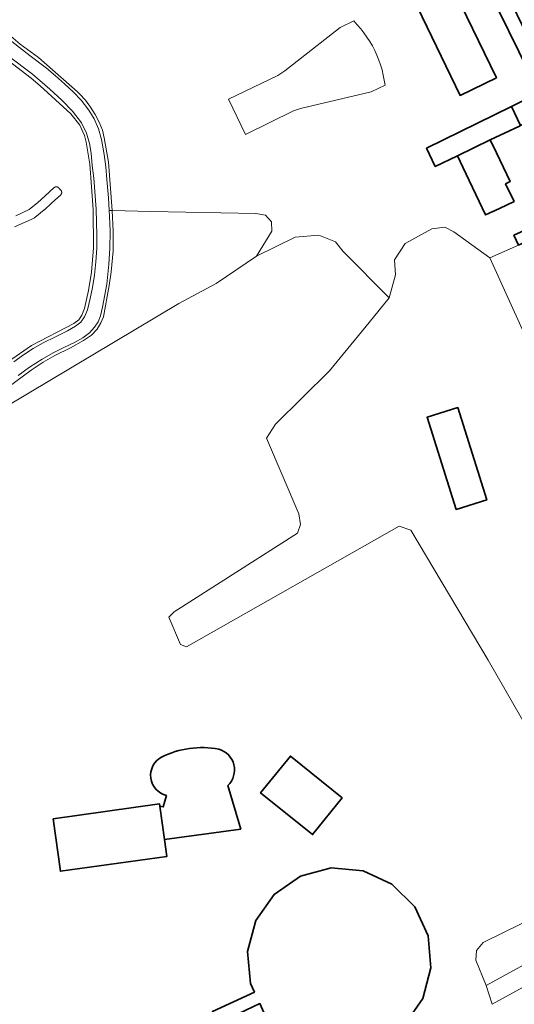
# Model space of a CAD drawing. Header units: metres. Extents: x 197700 to 204338, y 317132 to 325229.
# Tile 537 of 656: x 201673 to 201827, y 320244 to 320550. Entities that reach past the tile are written whole.
import ezdxf

# ---------------------------------------------------------------- set-up
doc = ezdxf.new("R2010")
doc.units = ezdxf.units.M
for name, color, linetype, lineweight in [('B-WE-GR-BOS_LOOF-GV', 40, 'Continuous', 13), ('B-WE-OG-BEBOUWING-GV', 7, 'Continuous', 35), ('B-WE-OG-TERREIN_CULTUURSCHEIDING-GV', 7, 'Continuous', 18), ('B-WE-OG-TERREIN_ERF-GV', 7, 'Continuous', 18), ('B-WE-OG-WATER_GREPPEL-GV', 160, 'Continuous', 18), ('B-WE-OG-WEG-GV', 7, 'Continuous', 18), ('B-WE-VH-VERHARDING_ASFALT-GV', 252, 'Continuous', 18), ('B-WE-VH-VERHARDING_GESLOTEN-GV', 252, 'Continuous', 18), ('B-WE-VH-VERHARDING_TEGEL-GV', 252, 'Continuous', 18)]:
    doc.layers.add(name, color=color, linetype=linetype, lineweight=lineweight)

msp = doc.modelspace()

# ---------------------------------------------------------------- linework, layer by layer
at = {"layer": 'B-WE-GR-BOS_LOOF-GV'}
for points in [[(201670.566, 320444.512), (201676.688, 320448.766), (201689.809, 320455.581), (201691.308, 320456.801), (201692.299, 320458.225), (201693.13, 320460.301), (201694.349, 320465.879), (201695.311, 320471.552), (201695.918, 320479.1), (201695.813, 320491.086), (201694.729, 320505.132), (201693.593, 320511.919), (201693.102, 320514.067), (201691.652, 320517.226), (201688.807, 320520.759), (201679.355, 320529.426), (201676.56, 320531.841), (201664.835, 320540.758)], [(201671.768, 320489.066), (201675.95, 320491), (201678.642, 320493.176), (201680.811, 320495.187), (201680.816, 320495.191), (201683.687, 320497.818), (201683.703, 320497.833), (201683.753, 320497.874), (201683.806, 320497.912), (201683.862, 320497.947), (201683.92, 320497.978), (201683.979, 320498.005), (201684.041, 320498.028), (201684.103, 320498.047), (201684.167, 320498.062), (201684.231, 320498.072), (201684.297, 320498.079), (201684.362, 320498.081), (201684.427, 320498.079), (201684.492, 320498.072), (201684.557, 320498.062), (201684.591, 320498.054), (201684.621, 320498.047), (201684.683, 320498.028), (201684.745, 320498.005), (201684.804, 320497.978), (201684.862, 320497.947), (201684.918, 320497.912), (201684.971, 320497.874), (201684.978, 320497.868), (201685.021, 320497.833), (201685.069, 320497.788), (201685.114, 320497.74), (201685.155, 320497.69), (201685.193, 320497.636), (201685.228, 320497.581), (201685.253, 320497.535), (201685.261, 320497.53), (201685.314, 320497.492), (201685.365, 320497.45), (201685.412, 320497.405), (201685.441, 320497.375), (201685.764, 320497.024), (201685.78, 320497.006), (201685.822, 320496.956), (201685.86, 320496.903), (201685.894, 320496.847), (201685.925, 320496.789), (201685.952, 320496.73), (201685.975, 320496.668), (201685.994, 320496.606), (201686.009, 320496.542), (201686.02, 320496.477), (201686.026, 320496.412), (201686.028, 320496.347), (201686.026, 320496.282), (201686.02, 320496.216), (201686.009, 320496.152), (201685.994, 320496.088), (201685.975, 320496.026), (201685.952, 320495.964), (201685.925, 320495.905), (201685.894, 320495.847), (201685.86, 320495.791), (201685.822, 320495.738), (201685.78, 320495.688), (201685.735, 320495.64), (201685.705, 320495.611), (201682.848, 320492.984), (201680.632, 320490.93), (201680.612, 320490.911), (201680.581, 320490.885), (201677.643, 320488.51), (201677.623, 320488.495), (201677.57, 320488.457), (201677.514, 320488.422), (201677.456, 320488.391), (201677.434, 320488.38), (201673.017, 320486.338), (201673.007, 320486.334), (201671.41, 320485.616)], [(201668.995, 320429.983), (201722.438, 320461.804), (201733.995, 320468.019), (201746.484, 320476.502), (201751.268, 320484.351), (201751.169, 320487.195), (201749.281, 320489.265), (201746.256, 320489.836), (201713.745, 320490.458)], [(201713.745, 320490.458), (201701.656, 320490.689), (201702.045, 320484.267), (201701.968, 320478.211), (201701.377, 320471.678), (201700.785, 320467.45), (201698.997, 320457.697), (201698.195, 320455.836), (201697.026, 320453.904), (201695.326, 320452.001), (201692.839, 320450.305), (201688.8, 320448.068), (201683.845, 320445.66), (201680.268, 320443.575), (201676.502, 320441.181), (201669.396, 320435.895)], [(201831.692, 320447.952), (201819.014, 320476.011), (201807.797, 320484.122), (201805.03, 320485.561), (201800.915, 320485.043), (201792.629, 320480.464), (201789.344, 320475.398), (201789.687, 320470.742), (201787.701, 320463.606), (201781.474, 320455.99), (201769.179, 320440.884), (201752.363, 320424.342), (201749.603, 320420.028), (201759.688, 320396.547), (201760.16, 320393.232), (201759.223, 320390.481), (201720.926, 320366.077), (201719.299, 320364.395), (201722.918, 320355.906), (201724.782, 320355.211), (201790.804, 320392.745), (201794.421, 320391.445), (201818.495, 320351.092), (201852.723, 320291.431)], [(201847.067, 320278.224), (201816.907, 320263.42), (201814.87, 320260.904), (201814.669, 320257.904), (201817.847, 320250.091)], [(201817.847, 320250.091), (201867.413, 320277.222)]]:
    msp.add_lwpolyline(points, dxfattribs=at)
msp.add_lwpolyline([(201809.027, 320429.512), (201818.071, 320400.907), (201808.536, 320397.893), (201799.492, 320426.497)], close=True, dxfattribs=at)
at = {"layer": 'B-WE-OG-BEBOUWING-GV'}
for points in [[(201821.069, 320531.896), (201806.27, 320562.412), (201795.018, 320557.006), (201809.737, 320526.464)], [(201838.819, 320528.088), (201838.671, 320528.396), (201825.841, 320554.929), (201821.706, 320552.933), (201834.31, 320527.244), (201825.701, 320523.017), (201828.541, 320517.134), (201831.656, 320518.625), (201835.671, 320520.558), (201836.374, 320520.56), (201836.874, 320520.58), (201841.374, 320522.754), (201840.104, 320525.408)], [(201808.9, 320507.655), (201819.12, 320512.628), (201828.181, 320516.962), (201828.541, 320517.134), (201825.701, 320523.017), (201799.308, 320510.058), (201802.008, 320504.392)], [(201823.858, 320499.007), (201825.291, 320499.772), (201821.032, 320508.645), (201819.12, 320512.628), (201808.9, 320507.655), (201810.544, 320504.224), (201817.664, 320489.368), (201821.98, 320491.38), (201826.486, 320493.548)], [(201830.868, 320484.408), (201830.601, 320484.954), (201826.434, 320483.061), (201827.825, 320479.992), (201832.081, 320481.921)], [(201818.071, 320400.907), (201809.027, 320429.512), (201799.492, 320426.497), (201808.536, 320397.893)], [(201773.11, 320308.303), (201757.066, 320321.318), (201747.801, 320309.898), (201763.916, 320296.903)], [(201717.986, 320295.437), (201716.524, 320305.698), (201716.403, 320306.42), (201683.395, 320301.779), (201685.631, 320285.539), (201718.664, 320290.083)], [(201746.351, 320270.222), (201743.744, 320260.557), (201744.636, 320250.709), (201745.872, 320248.023), (201732.845, 320241.94), (201734.499, 320238.297), (201747.553, 320244.41), (201748.826, 320241.653), (201755.823, 320234.651), (201764.907, 320230.475), (201774.644, 320229.606), (201784.339, 320232.171), (201792.491, 320237.854), (201798.151, 320246.056), (201800.666, 320255.575), (201799.829, 320265.465), (201795.636, 320274.446), (201788.581, 320281.531), (201779.624, 320285.701), (201769.741, 320286.553), (201760.152, 320284.016), (201752.029, 320278.304)]]:
    msp.add_lwpolyline(points, close=True, dxfattribs=at)
for points in [[(201734.78, 320323.441, 0.1625996), (201717.006, 320320.983)], [(201737.582, 320312.148, 0.5870888), (201734.78, 320323.441)], [(201717.006, 320320.983, 0.6899035), (201718.587, 320309.078)]]:
    msp.add_lwpolyline(points, format="xyb", dxfattribs=at)
msp.add_lwpolyline([(201718.587, 320309.078), (201717.563, 320305.497), (201716.524, 320305.698), (201717.986, 320295.437), (201741.602, 320298.631), (201737.582, 320312.148)], dxfattribs=at)
at = {"layer": 'B-WE-OG-TERREIN_CULTUURSCHEIDING-GV'}
for points in [[(201664.835, 320540.758), (201676.56, 320531.841), (201679.355, 320529.426), (201688.807, 320520.759), (201691.652, 320517.226), (201693.102, 320514.067), (201693.593, 320511.919), (201694.729, 320505.132), (201695.813, 320491.086), (201695.918, 320479.1), (201695.311, 320471.552), (201694.349, 320465.879), (201693.13, 320460.301), (201692.299, 320458.225), (201691.308, 320456.801), (201689.809, 320455.581), (201676.688, 320448.766), (201670.566, 320444.512)], [(201671.184, 320443.726), (201674.19, 320445.942), (201677.121, 320447.865), (201680.307, 320449.637), (201684.1, 320451.508), (201687.839, 320453.397), (201690.278, 320454.754), (201691.918, 320456.039), (201693.149, 320457.668), (201694.05, 320459.909), (201694.862, 320463.431), (201695.613, 320466.805), (201696.218, 320470.612), (201696.591, 320474.822), (201696.917, 320479.063), (201696.919, 320483.069), (201696.684, 320491.119), (201695.972, 320500.789), (201695.529, 320504.661), (201695.125, 320508.534), (201694.618, 320511.497), (201693.673, 320514.717), (201692.172, 320517.899), (201689.339, 320521.575), (201686.089, 320525.005), (201682.362, 320528.446), (201676.982, 320533.051), (201669.355, 320538.736)], [(201669.396, 320435.895), (201676.502, 320441.181), (201680.268, 320443.575), (201683.845, 320445.66), (201688.8, 320448.068), (201692.839, 320450.305), (201695.326, 320452.001), (201697.026, 320453.904), (201698.195, 320455.836), (201698.997, 320457.697), (201700.785, 320467.45), (201701.377, 320471.678), (201701.968, 320478.211), (201702.045, 320484.267), (201701.656, 320490.689), (201700.723, 320490.707)], [(201700.723, 320490.707), (201700.816, 320488.87), (201701.045, 320484.256), (201700.979, 320478.95), (201700.634, 320474.073), (201700.024, 320467.796), (201698.685, 320460.715), (201698.063, 320458.053), (201697.335, 320456.195), (201696.212, 320454.477), (201694.615, 320452.704), (201692.546, 320451.167), (201690.043, 320449.735), (201686.652, 320448.141), (201683.394, 320446.552), (201679.936, 320444.553), (201676.044, 320442.07), (201672.475, 320439.438)]]:
    msp.add_lwpolyline(points, dxfattribs=at)
at = {"layer": 'B-WE-OG-TERREIN_ERF-GV'}
for points in [[(201821.069, 320531.896), (201809.737, 320526.464), (201795.018, 320557.006), (201806.27, 320562.412)], [(201737.801, 320525.327), (201743.07, 320514.336), (201758.034, 320521.661), (201760.182, 320522.399), (201782.087, 320527.593), (201786.437, 320529.608), (201786.202, 320531.207), (201785.891, 320532.792), (201785.506, 320534.362), (201785.047, 320535.911), (201784.516, 320537.437), (201783.913, 320538.936), (201783.24, 320540.405), (201782.499, 320541.84), (201781.69, 320543.239), (201780.816, 320544.598), (201779.88, 320545.915), (201778.882, 320547.186), (201777.825, 320548.408), (201776.712, 320549.579), (201772.507, 320547.555), (201755.281, 320534.065), (201753.127, 320532.684)], [(201737.801, 320525.327), (201753.127, 320532.684), (201755.281, 320534.065), (201772.507, 320547.555), (201776.712, 320549.579), (201777.825, 320548.408), (201778.882, 320547.186), (201779.88, 320545.915), (201780.816, 320544.598), (201781.69, 320543.239), (201782.499, 320541.84), (201783.24, 320540.405), (201783.913, 320538.936), (201784.516, 320537.437), (201785.047, 320535.911), (201785.506, 320534.362), (201785.891, 320532.792), (201786.202, 320531.207), (201786.437, 320529.608), (201782.087, 320527.593), (201760.182, 320522.399), (201758.034, 320521.661), (201743.07, 320514.336)], [(201773.11, 320308.303), (201763.916, 320296.903), (201747.801, 320309.898), (201757.066, 320321.318)], [(201746.351, 320270.222), (201752.029, 320278.304), (201760.152, 320284.016), (201769.741, 320286.553), (201779.624, 320285.701), (201788.581, 320281.531), (201795.636, 320274.446), (201799.829, 320265.465), (201800.666, 320255.575), (201798.151, 320246.056), (201792.491, 320237.854), (201784.339, 320232.171), (201774.644, 320229.606), (201764.907, 320230.475), (201755.823, 320234.651), (201748.826, 320241.653), (201747.553, 320244.41), (201734.499, 320238.297), (201732.845, 320241.94), (201745.872, 320248.023), (201744.636, 320250.709), (201743.744, 320260.557)]]:
    msp.add_lwpolyline(points, close=True, dxfattribs=at)
for points in [[(201828.181, 320516.962), (201819.12, 320512.628), (201821.032, 320508.645), (201825.291, 320499.772), (201823.858, 320499.007), (201826.486, 320493.548), (201821.98, 320491.38), (201817.664, 320489.368), (201810.544, 320504.224), (201808.9, 320507.655), (201802.008, 320504.392), (201799.308, 320510.058), (201825.701, 320523.017), (201834.31, 320527.244), (201821.706, 320552.933)], [(201667.319, 320547.37), (201673.117, 320542.395), (201678.797, 320538.228), (201690.947, 320527.529), (201691.553, 320526.94), (201693.371, 320524.952), (201695.004, 320522.81), (201696.439, 320520.53), (201697.665, 320518.132), (201698.672, 320515.633), (201699.237, 320513.253), (201700.561, 320505.727), (201701.656, 320490.689), (201713.745, 320490.458), (201746.256, 320489.836), (201749.281, 320489.265), (201751.169, 320487.195), (201751.268, 320484.351), (201746.484, 320476.502), (201758.519, 320482.444), (201765.826, 320483.041), (201771.045, 320480.952), (201773.431, 320477.968), (201787.701, 320463.606), (201789.687, 320470.742), (201789.344, 320475.398), (201792.629, 320480.464), (201800.915, 320485.043), (201805.03, 320485.561), (201807.797, 320484.122), (201819.014, 320476.011), (201827.825, 320479.992), (201826.434, 320483.061), (201830.601, 320484.954)], [(201852.723, 320291.431), (201818.495, 320351.092), (201794.421, 320391.445), (201790.804, 320392.745), (201724.782, 320355.211), (201722.918, 320355.906), (201719.299, 320364.395), (201720.926, 320366.077), (201759.223, 320390.481), (201760.16, 320393.232), (201759.688, 320396.547), (201749.603, 320420.028), (201752.363, 320424.342), (201769.179, 320440.884), (201781.474, 320455.99), (201787.701, 320463.606), (201773.431, 320477.968), (201771.045, 320480.952), (201765.826, 320483.041), (201758.519, 320482.444), (201746.484, 320476.502), (201733.995, 320468.019), (201722.438, 320461.804), (201668.995, 320429.983)], [(201737.582, 320312.148), (201741.602, 320298.631), (201717.986, 320295.437), (201718.664, 320290.083), (201685.631, 320285.539), (201683.395, 320301.779), (201716.403, 320306.42), (201716.524, 320305.698), (201717.563, 320305.497), (201718.587, 320309.078)], [(201871.296, 320272.458), (201819.685, 320244.249), (201817.847, 320250.091), (201814.669, 320257.904), (201814.87, 320260.904), (201816.907, 320263.42), (201847.067, 320278.224)]]:
    msp.add_lwpolyline(points, dxfattribs=at)
for points in [[(201717.006, 320320.983, -0.1625996), (201734.78, 320323.441)], [(201734.78, 320323.441, -0.5870888), (201737.582, 320312.148)], [(201718.587, 320309.078, -0.6899035), (201717.006, 320320.983)]]:
    msp.add_lwpolyline(points, format="xyb", dxfattribs=at)
at = {"layer": 'B-WE-OG-WATER_GREPPEL-GV'}
msp.add_lwpolyline([(201671.41, 320485.616), (201673.007, 320486.334), (201673.017, 320486.338), (201677.434, 320488.38), (201677.456, 320488.391), (201677.514, 320488.422), (201677.57, 320488.457), (201677.623, 320488.495), (201677.643, 320488.51), (201680.581, 320490.885), (201680.612, 320490.911), (201680.632, 320490.93), (201682.848, 320492.984), (201685.705, 320495.611), (201685.735, 320495.64), (201685.78, 320495.688), (201685.822, 320495.738), (201685.86, 320495.791), (201685.894, 320495.847), (201685.925, 320495.905), (201685.952, 320495.964), (201685.975, 320496.026), (201685.994, 320496.088), (201686.009, 320496.152), (201686.02, 320496.216), (201686.026, 320496.282), (201686.028, 320496.347), (201686.026, 320496.412), (201686.02, 320496.477), (201686.009, 320496.542), (201685.994, 320496.606), (201685.975, 320496.668), (201685.952, 320496.73), (201685.925, 320496.789), (201685.894, 320496.847), (201685.86, 320496.903), (201685.822, 320496.956), (201685.78, 320497.006), (201685.764, 320497.024), (201685.441, 320497.375), (201685.412, 320497.405), (201685.365, 320497.45), (201685.314, 320497.492), (201685.261, 320497.53), (201685.253, 320497.535), (201685.228, 320497.581), (201685.193, 320497.636), (201685.155, 320497.69), (201685.114, 320497.74), (201685.069, 320497.788), (201685.021, 320497.833), (201684.978, 320497.868), (201684.971, 320497.874), (201684.918, 320497.912), (201684.862, 320497.947), (201684.804, 320497.978), (201684.745, 320498.005), (201684.683, 320498.028), (201684.621, 320498.047), (201684.591, 320498.054), (201684.557, 320498.062), (201684.492, 320498.072), (201684.427, 320498.079), (201684.362, 320498.081), (201684.297, 320498.079), (201684.231, 320498.072), (201684.167, 320498.062), (201684.103, 320498.047), (201684.041, 320498.028), (201683.979, 320498.005), (201683.92, 320497.978), (201683.862, 320497.947), (201683.806, 320497.912), (201683.753, 320497.874), (201683.703, 320497.833), (201683.687, 320497.818), (201680.816, 320495.191), (201680.811, 320495.187), (201678.642, 320493.176), (201675.95, 320491), (201671.768, 320489.066)], dxfattribs=at)
at = {"layer": 'B-WE-OG-WEG-GV'}
msp.add_lwpolyline([(201670.489, 320543.169), (201676.262, 320538.708), (201681.277, 320534.938), (201684.137, 320532.502), (201686.918, 320530.05), (201689.657, 320527.478), (201692.096, 320524.955), (201694.407, 320521.885), (201696.123, 320519.2), (201697.48, 320516.125), (201698.344, 320512.77), (201699.197, 320508.123), (201699.691, 320504.332), (201700.079, 320500.346), (201700.521, 320494.68), (201700.723, 320490.707), (201701.656, 320490.689), (201700.561, 320505.727), (201699.237, 320513.253), (201698.672, 320515.633), (201697.665, 320518.132), (201696.439, 320520.53), (201695.004, 320522.81), (201693.371, 320524.952), (201691.553, 320526.94), (201690.947, 320527.529), (201678.797, 320538.228), (201673.117, 320542.395), (201667.319, 320547.37)], dxfattribs=at)
at = {"layer": 'B-WE-VH-VERHARDING_ASFALT-GV'}
for points in [[(201672.475, 320439.438), (201676.044, 320442.07), (201679.936, 320444.553), (201683.394, 320446.552), (201686.652, 320448.141), (201690.043, 320449.735), (201692.546, 320451.167), (201694.615, 320452.704), (201696.212, 320454.477), (201697.335, 320456.195), (201698.063, 320458.053), (201698.685, 320460.715), (201700.024, 320467.796), (201700.634, 320474.073), (201700.979, 320478.95), (201701.045, 320484.256), (201700.816, 320488.87), (201700.723, 320490.707), (201700.521, 320494.68), (201700.079, 320500.346), (201699.691, 320504.332), (201699.197, 320508.123), (201698.344, 320512.77), (201697.48, 320516.125), (201696.123, 320519.2), (201694.407, 320521.885), (201692.096, 320524.955), (201689.657, 320527.478), (201686.918, 320530.05), (201684.137, 320532.502), (201681.277, 320534.938), (201676.262, 320538.708), (201670.489, 320543.169)], [(201669.355, 320538.736), (201676.982, 320533.051), (201682.362, 320528.446), (201686.089, 320525.005), (201689.339, 320521.575), (201692.172, 320517.899), (201693.673, 320514.717), (201694.618, 320511.497), (201695.125, 320508.534), (201695.529, 320504.661), (201695.972, 320500.789), (201696.684, 320491.119), (201696.919, 320483.069), (201696.917, 320479.063), (201696.591, 320474.822), (201696.218, 320470.612), (201695.613, 320466.805), (201694.862, 320463.431), (201694.05, 320459.909), (201693.149, 320457.668), (201691.918, 320456.039), (201690.278, 320454.754), (201687.839, 320453.397), (201684.1, 320451.508), (201680.307, 320449.637), (201677.121, 320447.865), (201674.19, 320445.942), (201671.184, 320443.726)]]:
    msp.add_lwpolyline(points, dxfattribs=at)
at = {"layer": 'B-WE-VH-VERHARDING_GESLOTEN-GV'}
msp.add_lwpolyline([(201867.413, 320277.222), (201817.847, 320250.091), (201819.685, 320244.249), (201871.296, 320272.458)], dxfattribs=at)
at = {"layer": 'B-WE-VH-VERHARDING_TEGEL-GV'}
msp.add_lwpolyline([(201859.229, 320493.979), (201856.065, 320492.557), (201832.081, 320481.921), (201827.825, 320479.992), (201819.014, 320476.011), (201831.692, 320447.952)], dxfattribs=at)

doc.saveas('drawing.dxf')
